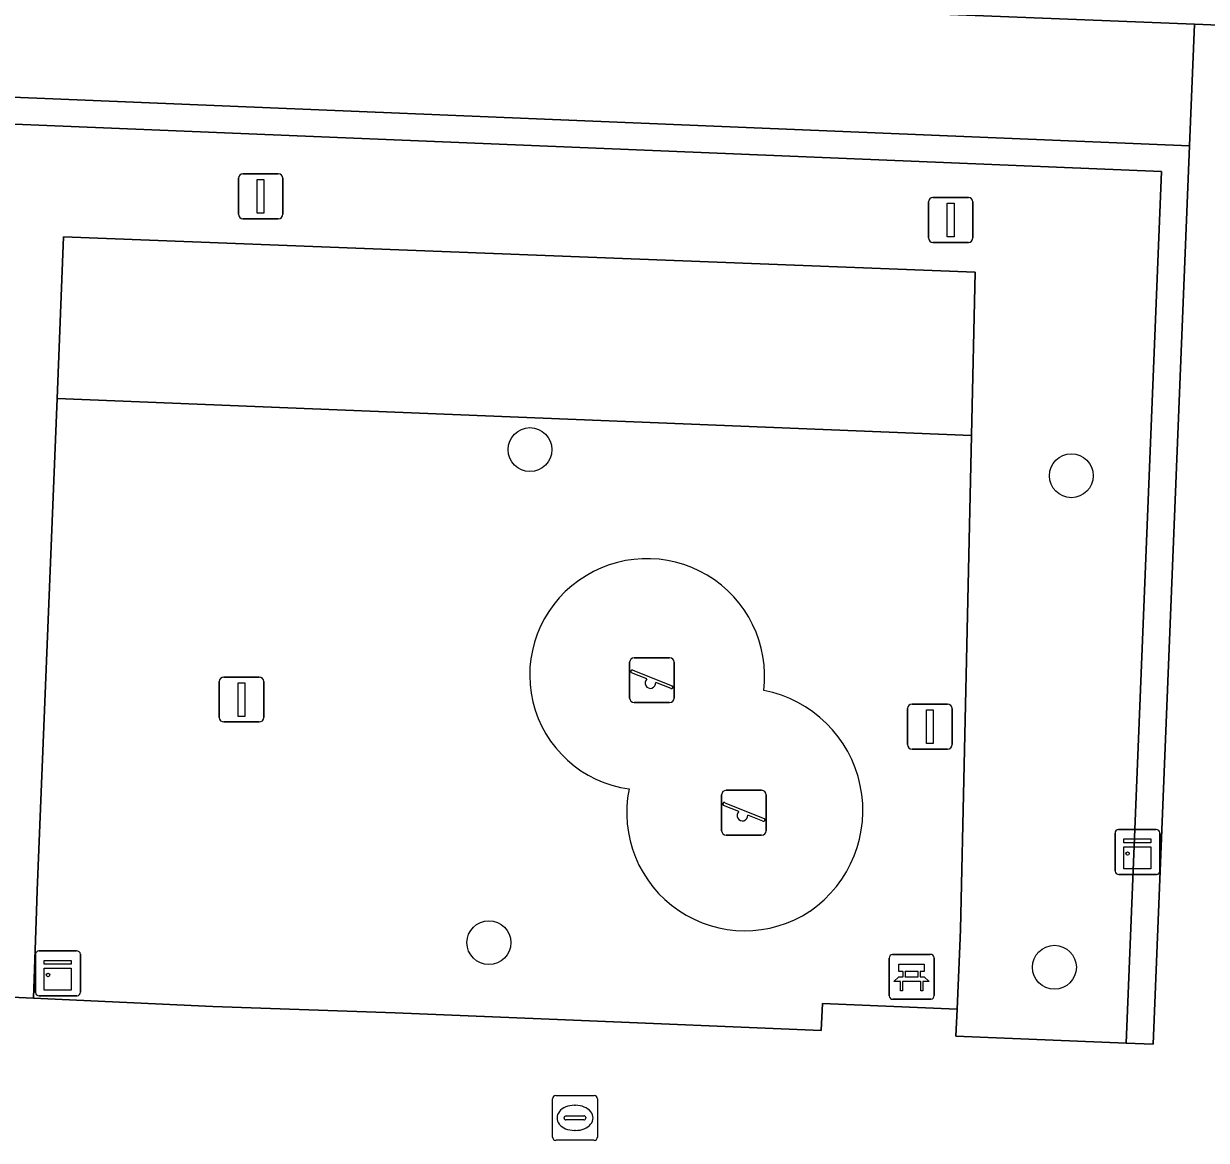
# Model space of a CAD drawing. Extents: x 160888 to 161385, y 386490 to 386908.
# Drawn here: x 161225.49 to 161251.84, y 386560.04 to 386584.91 of the extents above; entities that cross this region are included whole.
import ezdxf

# ---------------------------------------------------------------- set-up
doc = ezdxf.new("R2010")
doc.units = 0
for name, color, linetype in [('IMGEO_Bank', 7, 'Continuous'), ('IMGEO_Boom', 7, 'Continuous'), ('IMGEO_Groenvoorziening', 7, 'Continuous'), ('IMGEO_Haag', 7, 'Continuous'), ('IMGEO_Kast', 7, 'Continuous'), ('IMGEO_Lichtmast', 7, 'Continuous'), ('IMGEO_Rioolput', 7, 'Continuous'), ('IMGEO_Speelvoorziening', 7, 'Continuous'), ('IMGEO_Terreindeel_zand', 7, 'Continuous'), ('IMGEO_Verkeerseiland_open', 7, 'Continuous'), ('IMGEO_Voetgangersgebied_open', 7, 'Continuous'), ('IMGEO_Voetpad_open', 7, 'Continuous')]:
    doc.layers.add(name, color=color, linetype=linetype)

msp = doc.modelspace()

# ---------------------------------------------------------------- linework, layer by layer
at = {"layer": 'IMGEO_Bank'}
for p, q in [((161244.772, 386563.26), (161244.772, 386564.101)), ((161244.772, 386564.101), (161244.772, 386563.26)), ((161244.847, 386564.185), (161245.688, 386564.185)), ((161245.688, 386564.185), (161244.847, 386564.185)), ((161245.772, 386564.11), (161245.772, 386563.269)), ((161245.772, 386563.269), (161245.772, 386564.11)), ((161245.081, 386563.691), (161245.081, 386563.797)), ((161245.125, 386563.797), (161245.125, 386563.691)), ((161245.413, 386563.803), (161245.131, 386563.803)), ((161245.131, 386563.685), (161245.413, 386563.685)), ((161245.419, 386563.691), (161245.419, 386563.797)), ((161245.463, 386563.797), (161245.463, 386563.691)), ((161245.469, 386563.583), (161245.076, 386563.583)), ((161245.697, 386563.185), (161244.856, 386563.185)), ((161244.856, 386563.185), (161245.697, 386563.185))]:
    msp.add_line(p, q, dxfattribs=at)
for points in [[(161245.075, 386563.803), (161244.989, 386563.803), (161244.989, 386563.964), (161245.552, 386563.964), (161245.552, 386563.803), (161245.469, 386563.803)], [(161245.019, 386563.583), (161244.877, 386563.583), (161244.989, 386563.685), (161245.075, 386563.685)], [(161245.469, 386563.685), (161245.552, 386563.685), (161245.664, 386563.583), (161245.525, 386563.583)], [(161245.069, 386563.576), (161245.069, 386563.369), (161245.026, 386563.369), (161245.026, 386563.576)], [(161245.519, 386563.576), (161245.519, 386563.369), (161245.475, 386563.369), (161245.475, 386563.576)]]:
    msp.add_lwpolyline(points, dxfattribs=at)
for centre, radius, start, end in [((161244.85, 386564.107), 0.0779, 92.4484, 184.2845), ((161244.85, 386564.107), 0.0779, 92.4484, 184.2845), ((161245.694, 386564.107), 0.0779, 2.4484, 94.2845), ((161245.694, 386564.107), 0.0779, 2.4484, 94.2845), ((161245.074, 386563.796), 0.00671, 2.8957, 87.1043), ((161245.074, 386563.692), 0.00671, 272.8957, 357.1043), ((161245.131, 386563.796), 0.00671, 92.8957, 177.1043), ((161245.131, 386563.692), 0.00671, 182.8957, 267.1043), ((161245.413, 386563.796), 0.00671, 2.8957, 87.1043), ((161245.413, 386563.692), 0.00671, 272.8957, 357.1043), ((161245.47, 386563.796), 0.00671, 92.8957, 177.1043), ((161245.47, 386563.692), 0.00671, 182.8957, 267.1043), ((161245.019, 386563.576), 0.00671, 2.8957, 87.1043), ((161245.076, 386563.576), 0.00671, 92.8957, 177.1043), ((161245.468, 386563.576), 0.00671, 2.8957, 87.1043), ((161245.525, 386563.576), 0.00671, 92.8957, 177.1043), ((161244.85, 386563.263), 0.0779, 182.4484, 274.2845), ((161244.85, 386563.263), 0.0779, 182.4484, 274.2845), ((161245.694, 386563.263), 0.0779, 272.4484, 4.2845), ((161245.694, 386563.263), 0.0779, 272.4484, 4.2845)]:
    msp.add_arc(centre, radius, start, end, dxfattribs=at)
at = {"layer": 'IMGEO_Boom'}
for centre in [(161236.772, 386575.426), (161248.83, 386574.844), (161235.857, 386564.446), (161248.453, 386563.897)]:
    msp.add_circle(centre, 0.489, dxfattribs=at)
at = {"layer": 'IMGEO_Groenvoorziening'}
for points in [[(161251.461, 386582.195), (161222.191, 386583.404), (161221.386, 386563.405), (161221.985, 386563.377), (161222.766, 386582.78), (161250.838, 386581.62), (161250.051, 386562.207), (161250.651, 386562.182)], [(161250.838, 386581.62), (161222.766, 386582.78), (161221.985, 386563.377), (161225.715, 386563.207), (161225.779, 386565.143), (161225.794, 386565.606), (161226.24, 386576.566), (161226.386, 386580.163), (161246.69, 386579.375), (161246.609, 386575.744), (161246.364, 386564.742), (161246.347, 386564.364), (161246.284, 386562.961), (161246.257, 386562.362), (161250.051, 386562.207)], [(161246.609, 386575.744), (161246.69, 386579.375), (161226.386, 386580.163), (161226.24, 386576.566)], [(161246.609, 386575.744), (161226.24, 386576.566), (161225.794, 386565.606), (161225.779, 386565.143), (161225.715, 386563.207), (161229.711, 386563.025), (161233.767, 386562.882), (161237.563, 386562.73), (161243.261, 386562.489), (161243.287, 386563.088), (161246.284, 386562.961), (161246.347, 386564.364), (161246.364, 386564.742)]]:
    msp.add_lwpolyline(points, close=True, dxfattribs=at)
for centre, radius, start, end in [((161239.38, 386570.378), 2.619, 353.0542, 125.4365), ((161239.332, 386570.409), 2.566, 124.9706, 262.0778), ((161241.466, 386567.389), 2.721, 304.5504, 79.1081), ((161241.556, 386567.342), 2.631, 168.4678, 303.5116)]:
    msp.add_arc(centre, radius, start, end, dxfattribs=at)
at = {"layer": 'IMGEO_Haag'}
msp.add_lwpolyline([(161251.461, 386582.195), (161222.191, 386583.404), (161221.386, 386563.405), (161221.985, 386563.377), (161222.766, 386582.78), (161250.838, 386581.62), (161250.051, 386562.207), (161250.651, 386562.182)], close=True, dxfattribs=at)
at = {"layer": 'IMGEO_Kast'}
for p, q in [((161249.804, 386566.04), (161249.804, 386566.881)), ((161249.804, 386566.881), (161249.804, 386566.04)), ((161249.879, 386566.965), (161250.72, 386566.965)), ((161250.72, 386566.965), (161249.879, 386566.965)), ((161250.804, 386566.89), (161250.804, 386566.049)), ((161250.804, 386566.049), (161250.804, 386566.89)), ((161250.729, 386565.965), (161249.888, 386565.965)), ((161249.888, 386565.965), (161250.729, 386565.965)), ((161225.833, 386564.261), (161226.674, 386564.261)), ((161226.674, 386564.261), (161225.833, 386564.261)), ((161225.758, 386563.336), (161225.758, 386564.177)), ((161225.758, 386564.177), (161225.758, 386563.336)), ((161226.758, 386564.186), (161226.758, 386563.345)), ((161226.758, 386563.345), (161226.758, 386564.186)), ((161226.683, 386563.261), (161225.842, 386563.261)), ((161225.842, 386563.261), (161226.683, 386563.261))]:
    msp.add_line(p, q, dxfattribs=at)
for points in [[(161249.999, 386566.755), (161250.599, 386566.755), (161250.599, 386566.67), (161249.999, 386566.67), (161249.999, 386566.755)], [(161249.999, 386566.58), (161250.599, 386566.58), (161250.599, 386566.091), (161249.999, 386566.091), (161249.999, 386566.58)], [(161225.953, 386564.051), (161226.553, 386564.051), (161226.553, 386563.966), (161225.953, 386563.966), (161225.953, 386564.051)], [(161225.953, 386563.876), (161226.553, 386563.876), (161226.553, 386563.387), (161225.953, 386563.387), (161225.953, 386563.876)]]:
    msp.add_lwpolyline(points, dxfattribs=at)
for centre in [(161250.083, 386566.429), (161226.037, 386563.725)]:
    msp.add_circle(centre, 0.0377, dxfattribs=at)
for centre, start, end in [((161249.882, 386566.887), 92.4484, 184.2845), ((161249.882, 386566.887), 92.4484, 184.2845), ((161250.726, 386566.887), 2.4484, 94.2845), ((161250.726, 386566.887), 2.4484, 94.2845), ((161250.726, 386566.043), 272.4484, 4.2845), ((161250.726, 386566.043), 272.4484, 4.2845), ((161249.882, 386566.043), 182.4484, 274.2845), ((161249.882, 386566.043), 182.4484, 274.2845), ((161225.836, 386564.183), 92.4484, 184.2845), ((161225.836, 386564.183), 92.4484, 184.2845), ((161226.68, 386564.183), 2.4484, 94.2845), ((161226.68, 386564.183), 2.4484, 94.2845), ((161225.836, 386563.339), 182.4484, 274.2845), ((161225.836, 386563.339), 182.4484, 274.2845), ((161226.68, 386563.339), 272.4484, 4.2845), ((161226.68, 386563.339), 272.4484, 4.2845)]:
    msp.add_arc(centre, 0.0779, start, end, dxfattribs=at)
at = {"layer": 'IMGEO_Lichtmast'}
for p, q in [((161230.277, 386580.669), (161230.277, 386581.469)), ((161230.277, 386581.469), (161230.277, 386580.669)), ((161230.377, 386581.569), (161231.167, 386581.569)), ((161231.167, 386581.569), (161230.377, 386581.569)), ((161231.267, 386581.469), (161231.267, 386580.669)), ((161231.267, 386580.669), (161231.267, 386581.469)), ((161245.647, 386580.142), (161245.647, 386580.942)), ((161245.647, 386580.942), (161245.647, 386580.142)), ((161245.747, 386581.042), (161246.537, 386581.042)), ((161246.537, 386581.042), (161245.747, 386581.042)), ((161246.637, 386580.942), (161246.637, 386580.142)), ((161246.637, 386580.142), (161246.637, 386580.942)), ((161231.167, 386580.569), (161230.377, 386580.569)), ((161230.377, 386580.569), (161231.167, 386580.569)), ((161246.537, 386580.042), (161245.747, 386580.042)), ((161245.747, 386580.042), (161246.537, 386580.042)), ((161229.852, 386569.46), (161229.852, 386570.26)), ((161229.852, 386570.26), (161229.852, 386569.46)), ((161229.952, 386570.36), (161230.742, 386570.36)), ((161230.742, 386570.36), (161229.952, 386570.36)), ((161230.842, 386570.26), (161230.842, 386569.46)), ((161230.842, 386569.46), (161230.842, 386570.26)), ((161245.282, 386569.757), (161246.072, 386569.757)), ((161246.072, 386569.757), (161245.282, 386569.757)), ((161245.182, 386568.857), (161245.182, 386569.657)), ((161245.182, 386569.657), (161245.182, 386568.857)), ((161246.172, 386569.657), (161246.172, 386568.857)), ((161246.172, 386568.857), (161246.172, 386569.657)), ((161230.742, 386569.36), (161229.952, 386569.36)), ((161229.952, 386569.36), (161230.742, 386569.36)), ((161246.072, 386568.757), (161245.282, 386568.757)), ((161245.282, 386568.757), (161246.072, 386568.757))]:
    msp.add_line(p, q, dxfattribs=at)
for points in [[(161230.697, 386581.444), (161230.847, 386581.444), (161230.847, 386580.694), (161230.697, 386580.694), (161230.697, 386581.444)], [(161246.067, 386580.917), (161246.217, 386580.917), (161246.217, 386580.167), (161246.067, 386580.167), (161246.067, 386580.917)], [(161230.272, 386570.235), (161230.422, 386570.235), (161230.422, 386569.485), (161230.272, 386569.485), (161230.272, 386570.235)], [(161245.602, 386569.632), (161245.752, 386569.632), (161245.752, 386568.882), (161245.602, 386568.882), (161245.602, 386569.632)]]:
    msp.add_lwpolyline(points, dxfattribs=at)
for centre, start, end in [((161230.377, 386581.469), 90, 180), ((161230.377, 386581.469), 90, 180), ((161231.167, 386581.469), 0, 90), ((161231.167, 386581.469), 360, 90), ((161245.747, 386580.942), 90, 180), ((161245.747, 386580.942), 90, 180), ((161246.537, 386580.942), 0, 90), ((161246.537, 386580.942), 360, 90), ((161230.377, 386580.669), 180, 270), ((161230.377, 386580.669), 180, 270), ((161231.167, 386580.669), 270, 0), ((161231.167, 386580.669), 270, 0), ((161245.747, 386580.142), 180, 270), ((161245.747, 386580.142), 180, 270), ((161246.537, 386580.142), 270, 0), ((161246.537, 386580.142), 270, 0), ((161229.952, 386570.26), 90, 180), ((161229.952, 386570.26), 90, 180), ((161230.742, 386570.26), 0, 90), ((161230.742, 386570.26), 360, 90), ((161245.282, 386569.657), 90, 180), ((161245.282, 386569.657), 90, 180), ((161246.072, 386569.657), 0, 90), ((161246.072, 386569.657), 360, 90), ((161229.952, 386569.46), 180, 270), ((161229.952, 386569.46), 180, 270), ((161230.742, 386569.46), 270, 0), ((161230.742, 386569.46), 270, 0), ((161245.282, 386568.857), 180, 270), ((161245.282, 386568.857), 180, 270), ((161246.072, 386568.857), 270, 0), ((161246.072, 386568.857), 270, 0)]:
    msp.add_arc(centre, 0.1, start, end, dxfattribs=at)
at = {"layer": 'IMGEO_Rioolput'}
for p, q in [((161237.349, 386561.043), (161238.201, 386561.043)), ((161237.274, 386560.117), (161237.274, 386560.969)), ((161237.762, 386560.823), (161237.787, 386560.823)), ((161238.275, 386560.969), (161238.275, 386560.117)), ((161237.533, 386560.537), (161237.533, 386560.549)), ((161237.576, 386560.586), (161237.974, 386560.586)), ((161238.017, 386560.549), (161238.017, 386560.537)), ((161237.971, 386560.5), (161237.573, 386560.5)), ((161237.785, 386560.263), (161237.76, 386560.263)), ((161238.201, 386560.043), (161237.349, 386560.043))]:
    msp.add_line(p, q, dxfattribs=at)
for points in [[(161237.349, 386561.043), (161238.201, 386561.043)], [(161237.274, 386560.117), (161237.274, 386560.969)], [(161238.275, 386560.969), (161238.275, 386560.117)], [(161238.201, 386560.043), (161237.349, 386560.043)]]:
    msp.add_lwpolyline(points, dxfattribs=at)
for centre, radius, start, end in [((161237.351, 386560.967), 0.0765, 91.552, 178.448), ((161237.351, 386560.967), 0.0765, 91.552, 178.448), ((161238.199, 386560.967), 0.0765, 1.552, 88.448), ((161238.199, 386560.967), 0.0765, 1.552, 88.448), ((161237.573, 386560.546), 0.0403, 85.8775, 175.7526), ((161237.57, 386560.536), 0.0366, 178.938, 274.7102), ((161237.974, 386560.543), 0.043, 264.8664, 352.4533), ((161237.978, 386560.548), 0.0386, 1.7309, 96.639), ((161237.351, 386560.119), 0.0765, 181.552, 268.448), ((161237.351, 386560.119), 0.0765, 181.552, 268.448), ((161238.199, 386560.119), 0.0765, 271.552, 358.448), ((161238.199, 386560.119), 0.0765, 271.552, 358.448)]:
    msp.add_arc(centre, radius, start, end, dxfattribs=at)
for centre, major_axis, ratio, start_param, end_param in [((161237.761, 386560.543), (-0.387, 0.002), 0.722429, 4.712389, 7.853982), ((161237.786, 386560.543), (-0.39, 0.002), 0.717154, 1.570796, 4.712389)]:
    msp.add_ellipse(centre, major_axis=major_axis, ratio=ratio, start_param=start_param, end_param=end_param, dxfattribs=at)
at = {"layer": 'IMGEO_Speelvoorziening'}
for p, q in [((161239.092, 386570.791), (161239.882, 386570.791)), ((161239.882, 386570.791), (161239.092, 386570.791)), ((161238.992, 386569.891), (161238.992, 386570.691)), ((161238.992, 386570.691), (161238.992, 386569.891)), ((161239.982, 386570.691), (161239.982, 386569.891)), ((161239.982, 386569.891), (161239.982, 386570.691)), ((161239.375, 386570.319), (161239.036, 386570.456)), ((161239.061, 386570.516), (161239.937, 386570.163)), ((161239.913, 386570.103), (161239.573, 386570.24)), ((161239.882, 386569.791), (161239.092, 386569.791)), ((161239.092, 386569.791), (161239.882, 386569.791)), ((161241.041, 386566.938), (161241.041, 386567.738)), ((161241.041, 386567.738), (161241.041, 386566.938)), ((161241.141, 386567.838), (161241.931, 386567.838)), ((161241.931, 386567.838), (161241.141, 386567.838)), ((161242.031, 386567.738), (161242.031, 386566.938)), ((161242.031, 386566.938), (161242.031, 386567.738)), ((161241.424, 386567.366), (161241.085, 386567.503)), ((161241.11, 386567.563), (161241.986, 386567.21)), ((161241.962, 386567.15), (161241.622, 386567.287)), ((161241.931, 386566.838), (161241.141, 386566.838)), ((161241.141, 386566.838), (161241.931, 386566.838))]:
    msp.add_line(p, q, dxfattribs=at)
for centre, radius, start, end in [((161239.092, 386570.691), 0.1, 90, 180), ((161239.092, 386570.691), 0.1, 90, 180), ((161239.882, 386570.691), 0.1, 0, 90), ((161239.882, 386570.691), 0.1, 360, 90), ((161239.049, 386570.486), 0.0327, 68.078, 248.078), ((161239.454, 386570.229), 0.12, 130.9928, 5.1632), ((161239.925, 386570.133), 0.0327, 248.078, 68.078), ((161239.092, 386569.891), 0.1, 180, 270), ((161239.092, 386569.891), 0.1, 180, 270), ((161239.882, 386569.891), 0.1, 270, 0), ((161239.882, 386569.891), 0.1, 270, 0), ((161241.141, 386567.738), 0.1, 90, 180), ((161241.141, 386567.738), 0.1, 90, 180), ((161241.931, 386567.738), 0.1, 0, 90), ((161241.931, 386567.738), 0.1, 360, 90), ((161241.098, 386567.533), 0.0327, 68.078, 248.078), ((161241.503, 386567.276), 0.12, 130.9928, 5.1632), ((161241.974, 386567.18), 0.0327, 248.078, 68.078), ((161241.141, 386566.938), 0.1, 180, 270), ((161241.141, 386566.938), 0.1, 180, 270), ((161241.931, 386566.938), 0.1, 270, 0), ((161241.931, 386566.938), 0.1, 270, 0)]:
    msp.add_arc(centre, radius, start, end, dxfattribs=at)
at = {"layer": 'IMGEO_Terreindeel_zand'}
for centre, radius, start, end in [((161239.38, 386570.378), 2.619, 353.0542, 125.4365), ((161239.332, 386570.409), 2.566, 124.9706, 262.0778), ((161241.466, 386567.389), 2.721, 304.5504, 79.1081), ((161241.556, 386567.342), 2.631, 168.4678, 303.5116)]:
    msp.add_arc(centre, radius, start, end, dxfattribs=at)
at = {"layer": 'IMGEO_Verkeerseiland_open'}
msp.add_lwpolyline([(161236.272, 386586.094), (161235.332, 386586.132), (161226.59, 386586.509), (161226.578, 386585.899), (161251.571, 386584.9), (161260.37, 386584.548), (161260.543, 386588.223), (161258.182, 386588.293), (161258.062, 386585.714)], dxfattribs=at)
at = {"layer": 'IMGEO_Voetgangersgebied_open'}
msp.add_lwpolyline([(161268.72, 386583.63), (161260.57, 386583.97), (161260.6, 386584.535), (161260.37, 386584.548), (161251.571, 386584.9), (161251.461, 386582.195), (161250.651, 386562.182), (161250.051, 386562.207), (161246.257, 386562.362), (161246.284, 386562.961), (161243.287, 386563.088), (161243.261, 386562.489), (161237.563, 386562.73), (161233.767, 386562.882), (161229.711, 386563.025), (161225.715, 386563.207), (161221.985, 386563.377), (161221.386, 386563.405), (161222.191, 386583.404), (161222.333, 386586.944)], dxfattribs=at)
at = {"layer": 'IMGEO_Voetpad_open'}
msp.add_lwpolyline([(161251.571, 386584.9), (161226.578, 386585.899), (161225.814, 386585.935), (161223.119, 386586.063), (161223.136, 386586.912), (161222.333, 386586.944), (161222.191, 386583.404), (161251.461, 386582.195)], close=True, dxfattribs=at)

doc.saveas('drawing.dxf')
